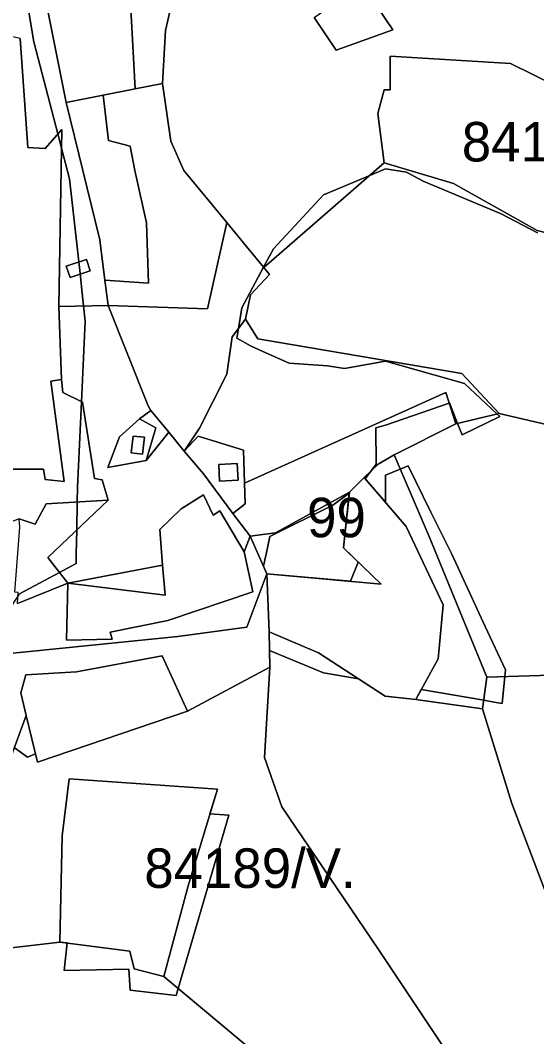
# Model space of a CAD drawing. Extents: x -477304 to -465429, y -1159113 to -1149210.
# Drawn here: x -475138.7 to -474942.5, y -1152183.1 to -1151797.3 of the extents above; entities that cross this region are included whole.
import ezdxf

# ---------------------------------------------------------------- set-up
doc = ezdxf.new("R2010")
doc.units = 0
for name, color, linetype in [('BPEJ_s', 7, 'Continuous'), ('orna_s', 7, 'Continuous'), ('ostatni_s', 7, 'Continuous'), ('PUPFL_s', 7, 'Continuous'), ('trav_porost_s', 7, 'Continuous')]:
    doc.layers.add(name, color=color, linetype=linetype)

msp = doc.modelspace()

# ---------------------------------------------------------------- linework, layer by layer
at = {"layer": 'BPEJ_s'}
for points in [[(-475138.21, -1151777.53), (-475133.5, -1151805.5), (-475124.43, -1151840.45), (-475123.04, -1151845.81), (-475120, -1151857.5), (-475115.88, -1151894.57), (-475115.45, -1151898.42), (-475114.64, -1151905.73), (-475114, -1151911.5), (-475115.46, -1151942.08), (-475117, -1151974.5), (-475117.1, -1151980.13), (-475117.28, -1151990.79), (-475117.44, -1152000), (-475117.5, -1152003.5), (-475123.83, -1152006.89), (-475139, -1152015)], [(-475114.64, -1151905.73), (-475115.45, -1151898.42), (-475115.88, -1151894.57), (-475120, -1151857.5), (-475123.04, -1151845.81), (-475124.43, -1151840.45), (-475133.5, -1151805.5), (-475138.21, -1151777.53)], [(-475140.98, -1152073.38), (-475136, -1152077), (-475132.96, -1152075.77), (-475132.22, -1152078.89), (-475075.21, -1152059.5), (-475043.86, -1152042.91), (-475043.99, -1152036.59), (-475023.5, -1152045), (-475010.23, -1152047.27), (-475000.1, -1152053.86), (-475000, -1152053.87), (-474988.44, -1152055.08), (-474986.39, -1152051.36), (-474962.66, -1152055.44), (-474958.71, -1152056.11), (-474955.67, -1152056.63), (-474954.65, -1152046.43), (-474954.4, -1152043.91), (-474962.05, -1152027.44), (-474974.8, -1152000), (-474982.68, -1151983.98), (-474991.3, -1151966.44), (-474994.4, -1151967.68), (-475000, -1151969.92), (-475000, -1151980.26), (-475007.65, -1151971.34), (-475006.61, -1151969.94), (-475005.32, -1151968.22), (-475003.52, -1151965.83), (-475003.65, -1151951.98), (-475000, -1151951), (-474975.79, -1151942.59), (-474975.65, -1151942.54), (-474972.59, -1151950.33), (-474970.87, -1151954.7), (-474956.53, -1151947.75), (-474957.64, -1151946.72), (-474970, -1151935.15), (-475000, -1151926.75), (-475015.5, -1151929.5), (-475022, -1151928.5), (-475036.5, -1151927.5), (-475046.5, -1151923), (-475051, -1151921), (-475056.5, -1151918), (-475055.86, -1151914.31), (-475054.5, -1151906.5), (-475046.25, -1151891.03), (-475042.5, -1151884), (-475023.5, -1151863.5), (-475005.94, -1151856.2), (-475000, -1151853.73), (-474992.04, -1151854.99), (-474985.65, -1151858.4), (-474956.03, -1151870.76), (-474942.18, -1151878)], [(-474942.18, -1151878), (-474956.03, -1151870.76), (-474985.65, -1151858.4), (-474992.04, -1151854.99), (-475000, -1151853.73), (-475005.94, -1151856.2), (-475023.5, -1151863.5), (-475042.5, -1151884), (-475046.25, -1151891.03), (-475054.5, -1151906.5), (-475055.86, -1151914.31), (-475056.5, -1151918), (-475051, -1151921), (-475046.5, -1151923), (-475036.5, -1151927.5), (-475022, -1151928.5), (-475015.5, -1151929.5), (-475000, -1151926.75), (-474970, -1151935.15)], [(-475207, -1152212.5), (-475189.64, -1152171.99), (-475180, -1152149.5), (-475164.58, -1152101.56), (-475161.5, -1152092), (-475159.15, -1152078.59), (-475152.14, -1152038.52), (-475151, -1152032), (-475147.5, -1152028.5), (-475141.23, -1152018.55), (-475139.57, -1152015.9), (-475139, -1152015), (-475123.83, -1152006.89), (-475117.5, -1152003.5), (-475117.44, -1152000), (-475117.28, -1151990.79), (-475117.1, -1151980.13), (-475117, -1151974.5), (-475115.46, -1151942.08), (-475114, -1151911.5), (-475114.64, -1151905.73)], [(-474970, -1151935.15), (-474957.64, -1151946.72), (-474956.53, -1151947.75), (-474970.87, -1151954.7), (-474972.59, -1151950.33), (-474975.65, -1151942.54), (-474975.79, -1151942.59), (-475000, -1151951), (-475003.65, -1151951.98), (-475003.52, -1151965.83), (-475005.32, -1151968.22), (-475006.61, -1151969.94), (-475007.65, -1151971.34), (-475000, -1151980.26), (-475000, -1151969.92), (-474994.4, -1151967.68), (-474991.3, -1151966.44), (-474982.68, -1151983.98), (-474974.8, -1152000), (-474962.05, -1152027.44), (-474954.4, -1152043.91), (-474954.65, -1152046.43), (-474955.67, -1152056.63), (-474958.71, -1152056.11), (-474962.66, -1152055.44), (-474986.39, -1152051.36), (-474988.44, -1152055.08), (-475000, -1152053.87), (-475000.1, -1152053.86), (-475010.23, -1152047.27), (-475023.5, -1152045), (-475043.99, -1152036.59), (-475043.86, -1152042.91), (-475075.21, -1152059.5), (-475132.22, -1152078.89), (-475132.96, -1152075.77), (-475136, -1152077), (-475140.98, -1152073.38)]]:
    msp.add_lwpolyline(points, dxfattribs=at)
for points in [[(-475010.33, -1152002.97), (-475013.22, -1152010.26), (-475044.98, -1152007.45), (-475046.28, -1152004.56), (-475045.77, -1152002.15), (-475045.32, -1152000), (-475043.89, -1151993.26), (-475019.98, -1151981.37), (-475013.73, -1151976.82), (-475015.96, -1151997.58)], [(-475010.33, -1152002.97), (-475015.96, -1151997.58), (-475013.73, -1151976.82), (-475019.98, -1151981.37), (-475043.89, -1151993.26), (-475045.32, -1152000), (-475045.77, -1152002.15), (-475046.28, -1152004.56), (-475044.98, -1152007.45), (-475013.22, -1152010.26)], [(-475059.5, -1152099), (-475066.68, -1152098.55), (-475063.82, -1152089.11), (-475120.1, -1152085.23), (-475122.82, -1152106.93), (-475123.71, -1152147.19), (-475120.91, -1152147.55), (-475122, -1152158), (-475097.5, -1152157.5), (-475097, -1152165.5), (-475079.5, -1152167.5), (-475078.73, -1152164.85)], [(-475059.5, -1152099), (-475078.73, -1152164.85), (-475079.5, -1152167.5), (-475097, -1152165.5), (-475097.5, -1152157.5), (-475122, -1152158), (-475120.91, -1152147.55), (-475123.71, -1152147.19), (-475122.82, -1152106.93), (-475120.1, -1152085.23), (-475063.82, -1152089.11), (-475066.68, -1152098.55)]]:
    msp.add_lwpolyline(points, close=True, dxfattribs=at)
at = {"layer": 'orna_s'}
for points in [[(-475135.79, -1151757.67), (-475133.46, -1151739.79), (-475128.96, -1151741.01), (-475098.8, -1151753.23), (-475095.08, -1151823.3), (-475107.26, -1151825.7), (-475121.31, -1151828.47), (-475131.9, -1151775.16), (-475132.97, -1151769.76), (-475143.36, -1151771.47), (-475146.75, -1151772.35), (-475152.11, -1151766.29)], [(-475139.16, -1151986.49), (-475133.1, -1151988.61), (-475128.9, -1151980.81), (-475105.28, -1151979.45), (-475128.29, -1152001.19), (-475120.6, -1152011.02), (-475139.78, -1152018.66), (-475139.46, -1152014.47), (-475140.81, -1152014.37), (-475138.93, -1151989.67)]]:
    msp.add_lwpolyline(points, close=True, dxfattribs=at)
at = {"layer": 'ostatni_s'}
for points in [[(-475018.68, -1151808.67), (-475027.04, -1151796.22), (-475008.82, -1151783.51), (-474997.21, -1151800.96)], [(-475119.81, -1151894.96), (-475121.28, -1151890.63), (-475113.59, -1151888.11), (-475112.18, -1151892.34)], [(-475082.29, -1151953.67), (-475090.89, -1151964.37), (-475087.23, -1151951.97), (-475093.37, -1151948.64), (-475089.08, -1151945.48)], [(-475105.47, -1151967.01), (-475101.04, -1151955.45), (-475093.37, -1151948.64), (-475087.23, -1151951.97), (-475090.89, -1151964.37)], [(-475092.24, -1151961.94), (-475091.47, -1151955.6), (-475095.87, -1151955.1), (-475096.6, -1151961.44)], [(-475092.24, -1151961.94), (-475096.6, -1151961.44), (-475095.87, -1151955.1), (-475091.47, -1151955.6)], [(-475062.98, -1151972.22), (-475063.29, -1151965.9), (-475056.3, -1151965.56), (-475055.95, -1151971.85)]]:
    msp.add_lwpolyline(points, close=True, dxfattribs=at)
at = {"layer": 'PUPFL_s'}
for points in [[(-475098.8, -1151753.23), (-475072.81, -1151763.75), (-475078.98, -1151781.2), (-475083.48, -1151801.11), (-475084.66, -1151821.24), (-475095.08, -1151823.3)], [(-475105.21, -1151842.98), (-475107.26, -1151825.7), (-475095.08, -1151823.3), (-475084.66, -1151821.24), (-475081.53, -1151843.12), (-475076.6, -1151854.28), (-475060.27, -1151874.04), (-475067.54, -1151906.83), (-475105.36, -1151905.51), (-475106.54, -1151896), (-475089.97, -1151897.03), (-475090.72, -1151874.18), (-475095.24, -1151854.35), (-475096.98, -1151845.01)], [(-475048.49, -1151918.16), (-475053.18, -1151910.77), (-475051.21, -1151901.53), (-475043.98, -1151893.77), (-475046.18, -1151891.11), (-475000.44, -1151851.43), (-474974.13, -1151859.23), (-474942.33, -1151877.03), (-474928.55, -1151880.67), (-474925.45, -1151881.05), (-474938.25, -1151950.84), (-474956.78, -1151946.51), (-474970.92, -1151931.33)], [(-475105.36, -1151905.51), (-475067.54, -1151906.83), (-475060.27, -1151874.04), (-475052.75, -1151883.15), (-475046.18, -1151891.11), (-475043.98, -1151893.77), (-475051.21, -1151901.53), (-475053.18, -1151910.77), (-475058.25, -1151917.47), (-475060.3, -1151931.68), (-475070.59, -1151952.16), (-475076.49, -1151960.87), (-475082.29, -1151953.67), (-475089.08, -1151945.48), (-475090.13, -1151943.7)], [(-475062.91, -1151983.45), (-475065.41, -1151985.11), (-475069.12, -1151977.46), (-475077.6, -1151982.69), (-475085.7, -1151990.57), (-475084.62, -1152004.16), (-475120.6, -1152011.02), (-475128.29, -1152001.19), (-475105.28, -1151979.45), (-475107.58, -1151971.8), (-475110.46, -1151971.27), (-475115.08, -1151942.26), (-475122.58, -1151938.62), (-475123.03, -1151933.62), (-475124.02, -1151905.96), (-475105.36, -1151905.51), (-475090.13, -1151943.7), (-475089.08, -1151945.48), (-475093.37, -1151948.64), (-475101.04, -1151955.45), (-475105.47, -1151967.01), (-475090.89, -1151964.37), (-475082.29, -1151953.67), (-475076.49, -1151960.87), (-475069.11, -1151969.41), (-475057.91, -1151984.48), (-475051.42, -1151993.18), (-475053.67, -1151999.13)], [(-475053.55, -1151973.06), (-475053.93, -1151960.53), (-475071.07, -1151955.15), (-475076.49, -1151960.87), (-475070.59, -1151952.16), (-475060.3, -1151931.68), (-475058.25, -1151917.47), (-475053.18, -1151910.77), (-475048.49, -1151918.16), (-474970.92, -1151931.33), (-474956.78, -1151946.51), (-474973.21, -1151950.48), (-474977.09, -1151938.61)], [(-474973.21, -1151950.48), (-474996.72, -1151962.3), (-475002.8, -1151965.74), (-475008.03, -1151970.9), (-475013.69, -1151976.42), (-475041.69, -1151991.81), (-475051.42, -1151993.18), (-475057.91, -1151984.48), (-475053.31, -1151980.82), (-475053.55, -1151973.06), (-474977.09, -1151938.61)], [(-474973.21, -1151950.48), (-474956.78, -1151946.51), (-474938.25, -1151950.84), (-474918.57, -1151961.14), (-474899, -1151973.46), (-474880.86, -1151989.62), (-474867.39, -1152009.92), (-474855.78, -1152034.4), (-474875.39, -1152047.9), (-474906.28, -1152044.61), (-474907.19, -1152050.23), (-474916.86, -1152045.26), (-474961.52, -1152046.64), (-474983.37, -1151993.27), (-474996.72, -1151962.3)], [(-475069.11, -1151969.41), (-475076.49, -1151960.87), (-475071.07, -1151955.15), (-475053.93, -1151960.53), (-475053.55, -1151973.06), (-475053.31, -1151980.82), (-475057.91, -1151984.48)], [(-474979.93, -1152039.68), (-474978.03, -1152019.19), (-474992.07, -1151989.51), (-475008.03, -1151970.9), (-475002.8, -1151965.74), (-474996.72, -1151962.3), (-474983.37, -1151993.27), (-474961.52, -1152046.64), (-474963.08, -1152058.71), (-474988.44, -1152055.08)], [(-475062.98, -1151972.22), (-475055.95, -1151971.85), (-475056.3, -1151965.56), (-475063.29, -1151965.9)], [(-475041.69, -1151991.81), (-475013.69, -1151976.42), (-475015.96, -1151997.58), (-475001.65, -1152011.29), (-475044.98, -1152007.45), (-475051.42, -1151993.18)], [(-475044.13, -1152029.39), (-475025.39, -1152037.42), (-475000.1, -1152053.86), (-474988.44, -1152055.08), (-474963.08, -1152058.71), (-474952.03, -1152094.61), (-474896.91, -1152239.24), (-474929.35, -1152238.07), (-474946.76, -1152233.86), (-475002.59, -1152150.08), (-475039.36, -1152095.93), (-475045.98, -1152077.19), (-475043.86, -1152042.91)], [(-475075.21, -1152059.5), (-475043.86, -1152042.91), (-475045.98, -1152077.19), (-475039.36, -1152095.93), (-475002.59, -1152150.08), (-474946.76, -1152233.86), (-474976.09, -1152225.5), (-474995.52, -1152257.71), (-474994.48, -1152235.21), (-475084.12, -1152160.35), (-475074.96, -1152125.93), (-475063.82, -1152089.11), (-475120.1, -1152085.23), (-475122.82, -1152106.93), (-475123.71, -1152147.19), (-475154.17, -1152150.75), (-475153.11, -1152139.84), (-475148.48, -1152139.6), (-475142.48, -1152077.34), (-475136.41, -1152061.25), (-475132.22, -1152078.89)], [(-474830.75, -1152228.88), (-474861.81, -1152248.26), (-474886.7, -1152256.22), (-474901.86, -1152254.72), (-474896.91, -1152239.24), (-474952.03, -1152094.61), (-474963.08, -1152058.71), (-474961.52, -1152046.64), (-474916.86, -1152045.26), (-474914.78, -1152071.7), (-474867.04, -1152093.52), (-474837.42, -1152109.02), (-474782.07, -1152136.02), (-474771.79, -1152147.74), (-474766.22, -1152150.93), (-474779.38, -1152166.16), (-474791.49, -1152189.01)], [(-475097.04, -1152150.63), (-475095.38, -1152157.39), (-475084.12, -1152160.35), (-474994.48, -1152235.21), (-474995.52, -1152257.71), (-475010.6, -1152272.86), (-475053.3, -1152288.54), (-475170.24, -1152254.95), (-475170.56, -1152248.4), (-475174.52, -1152243.08), (-475172.29, -1152226.33), (-475169.71, -1152225.49), (-475171.7, -1152223.16), (-475158.37, -1152151.21), (-475154.17, -1152150.75), (-475123.71, -1152147.19)]]:
    msp.add_lwpolyline(points, close=True, dxfattribs=at)
for points in [[(-474926.74, -1151826.32), (-474952.44, -1151813.63), (-474998.17, -1151810.87), (-474998.21, -1151823.71), (-475000.52, -1151823.71), (-475002.83, -1151832.72), (-475000.44, -1151851.43), (-475046.18, -1151891.11), (-475052.75, -1151883.15), (-475060.27, -1151874.04), (-475076.6, -1151854.28), (-475081.53, -1151843.12), (-475084.66, -1151821.24), (-475083.48, -1151801.11), (-475078.98, -1151781.2)], [(-475027.04, -1151796.22), (-475018.68, -1151808.67), (-474997.21, -1151800.96), (-475008.82, -1151783.51)]]:
    msp.add_lwpolyline(points, dxfattribs=at)
at = {"layer": 'trav_porost_s'}
for points in [[(-475108.44, -1151880.63), (-475106.54, -1151896), (-475105.36, -1151905.51), (-475124.02, -1151905.96), (-475122.92, -1151838.75), (-475129.3, -1151845.94), (-475135.85, -1151845.59), (-475138.75, -1151804.18), (-475142.63, -1151803.37), (-475148.02, -1151842.63), (-475150.22, -1151842.75), (-475162.86, -1151834.11), (-475160.54, -1151819.38), (-475153.06, -1151796.59), (-475150.86, -1151782.29), (-475131.9, -1151775.16), (-475121.31, -1151828.47)], [(-474928.71, -1151848.25), (-474928.74, -1151851.24), (-474928.55, -1151880.67), (-474942.33, -1151877.03), (-474974.13, -1151859.23), (-475000.44, -1151851.43), (-475002.83, -1151832.72), (-475000.52, -1151823.71), (-474998.21, -1151823.71), (-474998.17, -1151810.87), (-474952.44, -1151813.63), (-474926.74, -1151826.32), (-474935.78, -1151843.51), (-474930.26, -1151847.95)], [(-475108.44, -1151880.63), (-475121.31, -1151828.47), (-475107.26, -1151825.7), (-475105.21, -1151842.98), (-475096.98, -1151845.01), (-475095.24, -1151854.35), (-475090.72, -1151874.18), (-475089.97, -1151897.03), (-475106.54, -1151896)], [(-475113.59, -1151888.11), (-475121.28, -1151890.63), (-475119.81, -1151894.96), (-475112.18, -1151892.34)], [(-475148.32, -1151988.99), (-475173.91, -1151985.81), (-475171.79, -1151976.95), (-475162.7, -1151977.18), (-475159.9, -1151970.81), (-475152.18, -1151970.96), (-475152.48, -1151967.71), (-475129.92, -1151967.71), (-475129.31, -1151971.57), (-475122.05, -1151972.4), (-475127.04, -1151934.23), (-475123.03, -1151933.62), (-475122.58, -1151938.62), (-475115.08, -1151942.26), (-475110.46, -1151971.27), (-475107.58, -1151971.8), (-475105.28, -1151979.45), (-475128.9, -1151980.81), (-475133.1, -1151988.61), (-475139.16, -1151986.49), (-475145.06, -1151988.84)], [(-475044.98, -1152007.45), (-475001.65, -1152011.29), (-475015.96, -1151997.58), (-475013.69, -1151976.42), (-475008.03, -1151970.9), (-474992.07, -1151989.51), (-474978.03, -1152019.19), (-474979.93, -1152039.68), (-474988.44, -1152055.08), (-475000.1, -1152053.86), (-475025.39, -1152037.42), (-475044.13, -1152029.39)], [(-475050.34, -1152014.27), (-475082.63, -1152025.18), (-475104.51, -1152029.61), (-475103.83, -1152032.26), (-475121.09, -1152032.64), (-475120.6, -1152011.02), (-475083.71, -1152015.58), (-475084.62, -1152004.16), (-475085.7, -1151990.57), (-475077.6, -1151982.69), (-475069.12, -1151977.46), (-475065.41, -1151985.11), (-475062.91, -1151983.45), (-475053.67, -1151999.13)], [(-475084.62, -1152004.16), (-475083.71, -1152015.58), (-475120.6, -1152011.02)], [(-475078.86, -1152031.2), (-475052.63, -1152027.7), (-475044.98, -1152007.45), (-475044.13, -1152029.39), (-475043.86, -1152042.91), (-475075.21, -1152059.5), (-475084.78, -1152038.56), (-475117.34, -1152044.69), (-475136.65, -1152045.79), (-475138.46, -1152052.64), (-475136.41, -1152061.25), (-475142.48, -1152077.34), (-475155.02, -1152079.26), (-475146.83, -1152039.18), (-475146.59, -1152038)], [(-475084.78, -1152038.56), (-475075.21, -1152059.5), (-475132.22, -1152078.89), (-475136.41, -1152061.25), (-475138.46, -1152052.64), (-475136.65, -1152045.79), (-475117.34, -1152044.69)], [(-475084.12, -1152160.35), (-475095.38, -1152157.39), (-475097.04, -1152150.63), (-475123.71, -1152147.19), (-475122.82, -1152106.93), (-475120.1, -1152085.23), (-475063.82, -1152089.11), (-475074.96, -1152125.93)]]:
    msp.add_lwpolyline(points, close=True, dxfattribs=at)
for points in [[(-475138.75, -1151804.18), (-475135.85, -1151845.59), (-475129.3, -1151845.94), (-475122.92, -1151838.75), (-475124.02, -1151905.96), (-475123.03, -1151933.62), (-475127.04, -1151934.23), (-475122.05, -1151972.4), (-475129.31, -1151971.57), (-475129.92, -1151967.71), (-475152.48, -1151967.71)], [(-475139.78, -1152018.66), (-475120.6, -1152011.02), (-475121.09, -1152032.64), (-475103.83, -1152032.26), (-475104.51, -1152029.61), (-475082.63, -1152025.18), (-475050.34, -1152014.27), (-475053.67, -1151999.13), (-475051.42, -1151993.18), (-475044.98, -1152007.45), (-475052.63, -1152027.7), (-475078.86, -1152031.2), (-475146.59, -1152038)]]:
    msp.add_lwpolyline(points, dxfattribs=at)

# ---------------------------------------------------------------- texts
at = {"layer": 'BPEJ_s'}
for s, p in [('84189/V.', (-474970.98, -1151850.88)), ('99', (-475029.74, -1151993.54)), ('84189/V.', (-475091.6, -1152126.66))]:
    msp.add_text(s, height=15, dxfattribs=at).set_placement(p)

doc.saveas('drawing.dxf')
